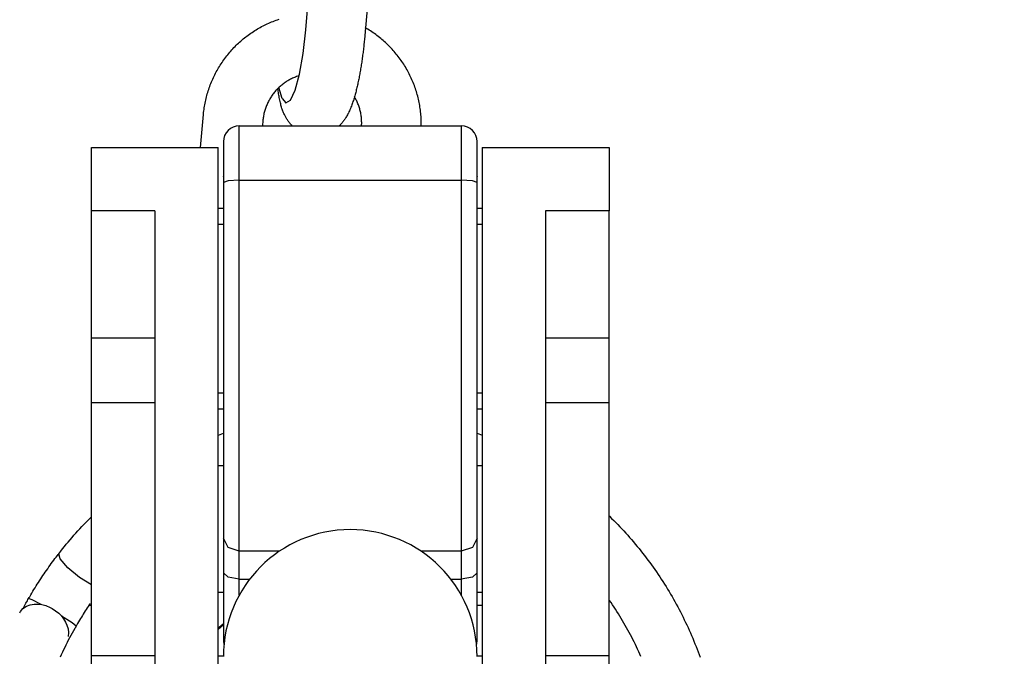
# Model space of a CAD drawing. Extents: x -169 to 7270, y -140 to 2984.
# Tile 392 of 656: x 1796.72 to 1798.66, y 974.77 to 976.02. Entities that reach past the tile are written whole.
import ezdxf

# ---------------------------------------------------------------- set-up
doc = ezdxf.new("R2010")
doc.units = 0
doc.header["$MEASUREMENT"] = 0
doc.header["$PDSIZE"] = 1
doc.layers.get('DEFPOINTS').update_dxf_attribs({"linetype": 'CONTINUOUS'})
doc.layers.add('DIM', color=3, linetype='CONTINUOUS')
doc.layers.add('SPILL-BUCKET', color=1, linetype='CONTINUOUS')
doc.styles.add('SIMPLEX', font='simplex')
doc.dimstyles.new('DIM64', dxfattribs={"dimscale": 64, "dimtxt": 0.09375, "dimasz": 0.09375, "dimexe": 0.0625, "dimexo": 0.0625, "dimgap": 0.046875, "dimtad": 1, "dimdec": 4, "dimzin": 3, "dimdsep": 46, "dimlunit": 4, "dimtxsty": 'SIMPLEX', "dimcen": 0, "dimclrd": 256, "dimclre": 256, "dimclrt": 256, "dimadec": 0, "dimazin": 0, "dimtfac": 1, "dimtdec": 4, "dimtmove": 0, "dimatfit": 3, "dimfxl": 1, "dimfrac": 2, "dimtolj": 1, "dimtzin": 0, "dimarcsym": 0})

# ---------------------------------------------------------------- blocks, each defined once
blk = doc.blocks.new('*D113')
at = {"layer": 'DEFPOINTS', "color": 0, "transparency": 16777216}
for p in [(1368.5472, 978.296), (2031.7725, 978.0147), (1368.5472, 700.5233)]:
    blk.add_point(p, dxfattribs=at)
at = {"layer": 'DIM', "lineweight": -2, "transparency": 16777216}
for p, q in [((1368.5472, 974.296), (1368.5472, 696.5233)), ((2031.7725, 974.0147), (2031.7725, 696.5233)), ((2025.7725, 700.5233), (1374.5472, 700.5233))]:
    blk.add_line(p, q, dxfattribs=at)
at = {"layer": 'DIM', "transparency": 16777216}
for points in [[(1374.5472, 701.5233), (1374.5472, 699.5233), (1368.5472, 700.5233)], [(2025.7725, 701.5233), (2025.7725, 699.5233), (2031.7725, 700.5233)]]:
    blk.add_solid(points, dxfattribs=at)
at = {"layer": 'DIM', "transparency": 16777216, "insert": (1700.1599, 708.0947), "char_height": 6, "attachment_point": 5, "style": 'SIMPLEX'}
blk.add_mtext('\\A1;55\'-3 1/4" (F.V. TANK SLAB)', dxfattribs=at)

msp = doc.modelspace()

# ---------------------------------------------------------------- linework, layer by layer
at = {"layer": 'SPILL-BUCKET', "color": 1}
for p, q in [((1797.28253, 976.00032), (1797.31383, 976.35777)), ((1797.4303, 976.34947), (1797.39878, 975.98954)), ((1797.19831, 976.00824), (1797.20108, 976.00964)), ((1797.20108, 976.00964), (1797.20388, 976.011)), ((1797.20388, 976.011), (1797.20669, 976.01232)), ((1797.20669, 976.01232), (1797.20953, 976.0136)), ((1797.20953, 976.0136), (1797.21238, 976.01484)), ((1797.21238, 976.01484), (1797.21525, 976.01604)), ((1797.21525, 976.01604), (1797.21813, 976.01719)), ((1797.21813, 976.01719), (1797.22103, 976.01831)), ((1797.22103, 976.01831), (1797.22395, 976.01938)), ((1797.22395, 976.01938), (1797.22687, 976.02041)), ((1797.22687, 976.02041), (1797.22982, 976.02139)), ((1797.1667, 975.98837), (1797.1692, 975.99024)), ((1797.1692, 975.99024), (1797.17173, 975.99206)), ((1797.17173, 975.99206), (1797.17428, 975.99385)), ((1797.17428, 975.99385), (1797.17686, 975.9956)), ((1797.17686, 975.9956), (1797.17946, 975.99732)), ((1797.17946, 975.99732), (1797.18208, 975.99899)), ((1797.18208, 975.99899), (1797.18473, 976.00063)), ((1797.18473, 976.00063), (1797.1874, 976.00223)), ((1797.1874, 976.00223), (1797.1901, 976.00379)), ((1797.1901, 976.00379), (1797.19281, 976.00532)), ((1797.19281, 976.00532), (1797.19555, 976.0068)), ((1797.19555, 976.0068), (1797.19831, 976.00824)), ((1797.27721, 975.95411), (1797.28253, 976.00032)), ((1797.40191, 976.00319), (1797.39922, 976.00473)), ((1797.40458, 976.00161), (1797.40191, 976.00319)), ((1797.40724, 975.99999), (1797.40458, 976.00161)), ((1797.40987, 975.99833), (1797.40724, 975.99999)), ((1797.41247, 975.99664), (1797.40987, 975.99833)), ((1797.41505, 975.99491), (1797.41247, 975.99664)), ((1797.41761, 975.99314), (1797.41505, 975.99491)), ((1797.42014, 975.99133), (1797.41761, 975.99314)), ((1797.42264, 975.98948), (1797.42014, 975.99133)), ((1797.14545, 975.97004), (1797.1477, 975.97221)), ((1797.1477, 975.97221), (1797.14997, 975.97435)), ((1797.14997, 975.97435), (1797.15227, 975.97645)), ((1797.15227, 975.97645), (1797.15461, 975.97853)), ((1797.15461, 975.97853), (1797.15697, 975.98057)), ((1797.15697, 975.98057), (1797.15936, 975.98257)), ((1797.15936, 975.98257), (1797.16178, 975.98454)), ((1797.16178, 975.98454), (1797.16423, 975.98647)), ((1797.16423, 975.98647), (1797.1667, 975.98837)), ((1797.39714, 975.97253), (1797.39684, 975.96974)), ((1797.39743, 975.97533), (1797.39714, 975.97253)), ((1797.39771, 975.97813), (1797.39743, 975.97533)), ((1797.39799, 975.98094), (1797.39771, 975.97813)), ((1797.39826, 975.98375), (1797.39799, 975.98094)), ((1797.39852, 975.98657), (1797.39826, 975.98375)), ((1797.39865, 975.98805), (1797.39852, 975.98657)), ((1797.39878, 975.98954), (1797.39865, 975.98805)), ((1797.42512, 975.98761), (1797.42264, 975.98948)), ((1797.42757, 975.98569), (1797.42512, 975.98761)), ((1797.42999, 975.98374), (1797.42757, 975.98569)), ((1797.43239, 975.98175), (1797.42999, 975.98374)), ((1797.43476, 975.97973), (1797.43239, 975.98175)), ((1797.4371, 975.97767), (1797.43476, 975.97973)), ((1797.43941, 975.97558), (1797.4371, 975.97767)), ((1797.44169, 975.97346), (1797.43941, 975.97558)), ((1797.44394, 975.97131), (1797.44169, 975.97346)), ((1797.44615, 975.96912), (1797.44394, 975.97131)), ((1797.12672, 975.9491), (1797.12867, 975.95154)), ((1797.12867, 975.95154), (1797.13065, 975.95396)), ((1797.13065, 975.95396), (1797.13266, 975.95635)), ((1797.13266, 975.95635), (1797.13471, 975.95871)), ((1797.13471, 975.95871), (1797.1368, 975.96103)), ((1797.1368, 975.96103), (1797.13891, 975.96333)), ((1797.13891, 975.96333), (1797.14106, 975.9656)), ((1797.14106, 975.9656), (1797.14324, 975.96784)), ((1797.14324, 975.96784), (1797.14545, 975.97004)), ((1797.26993, 975.91336), (1797.27721, 975.95411)), ((1797.39487, 975.95318), (1797.39452, 975.95045)), ((1797.39522, 975.95592), (1797.39487, 975.95318)), ((1797.39556, 975.95867), (1797.39522, 975.95592)), ((1797.39589, 975.96142), (1797.39556, 975.95867)), ((1797.39621, 975.96419), (1797.39589, 975.96142)), ((1797.39653, 975.96696), (1797.39621, 975.96419)), ((1797.39684, 975.96974), (1797.39653, 975.96696)), ((1797.44834, 975.9669), (1797.44615, 975.96912)), ((1797.4505, 975.96465), (1797.44834, 975.9669)), ((1797.45262, 975.96236), (1797.4505, 975.96465)), ((1797.45471, 975.96005), (1797.45262, 975.96236)), ((1797.45677, 975.9577), (1797.45471, 975.96005)), ((1797.45879, 975.95533), (1797.45677, 975.9577)), ((1797.46078, 975.95293), (1797.45879, 975.95533)), ((1797.46274, 975.9505), (1797.46078, 975.95293)), ((1797.11409, 975.93124), (1797.11578, 975.93387)), ((1797.11578, 975.93387), (1797.11752, 975.93647)), ((1797.11752, 975.93647), (1797.11928, 975.93905)), ((1797.11928, 975.93905), (1797.12109, 975.9416)), ((1797.12109, 975.9416), (1797.12293, 975.94413)), ((1797.12293, 975.94413), (1797.12481, 975.94663)), ((1797.12481, 975.94663), (1797.12672, 975.9491)), ((1797.39223, 975.93434), (1797.39182, 975.9317)), ((1797.39263, 975.93699), (1797.39223, 975.93434)), ((1797.39302, 975.93966), (1797.39263, 975.93699)), ((1797.39341, 975.94234), (1797.39302, 975.93966)), ((1797.39378, 975.94503), (1797.39341, 975.94234)), ((1797.39415, 975.94774), (1797.39378, 975.94503)), ((1797.39452, 975.95045), (1797.39415, 975.94774)), ((1797.46466, 975.94804), (1797.46274, 975.9505)), ((1797.46655, 975.94555), (1797.46466, 975.94804)), ((1797.4684, 975.94303), (1797.46655, 975.94555)), ((1797.47021, 975.94049), (1797.4684, 975.94303)), ((1797.47199, 975.93793), (1797.47021, 975.94049)), ((1797.47373, 975.93533), (1797.47199, 975.93793)), ((1797.47543, 975.93272), (1797.47373, 975.93533)), ((1797.4771, 975.93008), (1797.47543, 975.93272)), ((1797.1033, 975.9122), (1797.10473, 975.91499)), ((1797.10473, 975.91499), (1797.10619, 975.91775)), ((1797.10619, 975.91775), (1797.10769, 975.9205)), ((1797.10769, 975.9205), (1797.10923, 975.92322)), ((1797.10923, 975.92322), (1797.11082, 975.92591)), ((1797.11082, 975.92591), (1797.11243, 975.92859)), ((1797.11243, 975.92859), (1797.11409, 975.93124)), ((1797.26136, 975.88177), (1797.26993, 975.91336)), ((1797.38876, 975.91362), (1797.38829, 975.9111)), ((1797.38922, 975.91616), (1797.38876, 975.91362)), ((1797.38967, 975.91871), (1797.38922, 975.91616)), ((1797.39012, 975.92128), (1797.38967, 975.91871)), ((1797.39055, 975.92386), (1797.39012, 975.92128)), ((1797.39099, 975.92646), (1797.39055, 975.92386)), ((1797.39141, 975.92907), (1797.39099, 975.92646)), ((1797.39182, 975.9317), (1797.39141, 975.92907)), ((1797.47873, 975.92741), (1797.4771, 975.93008)), ((1797.48032, 975.92472), (1797.47873, 975.92741)), ((1797.48187, 975.92201), (1797.48032, 975.92472)), ((1797.48338, 975.91927), (1797.48187, 975.92201)), ((1797.48486, 975.91652), (1797.48338, 975.91927)), ((1797.48629, 975.91374), (1797.48486, 975.91652)), ((1797.48769, 975.91094), (1797.48629, 975.91374)), ((1797.09447, 975.89219), (1797.09561, 975.8951)), ((1797.09561, 975.8951), (1797.09679, 975.898)), ((1797.09679, 975.898), (1797.09801, 975.90087)), ((1797.09801, 975.90087), (1797.09927, 975.90373)), ((1797.09927, 975.90373), (1797.10058, 975.90658)), ((1797.10058, 975.90658), (1797.10192, 975.9094)), ((1797.10192, 975.9094), (1797.1033, 975.9122)), ((1797.23676, 975.8932), (1797.23512, 975.89188)), ((1797.23842, 975.89447), (1797.23676, 975.8932)), ((1797.24012, 975.89571), (1797.23842, 975.89447)), ((1797.24183, 975.89692), (1797.24012, 975.89571)), ((1797.24357, 975.89809), (1797.24183, 975.89692)), ((1797.24533, 975.89922), (1797.24357, 975.89809)), ((1797.24712, 975.90032), (1797.24533, 975.89922)), ((1797.24893, 975.90137), (1797.24712, 975.90032)), ((1797.25076, 975.90239), (1797.24893, 975.90137)), ((1797.25261, 975.90337), (1797.25076, 975.90239)), ((1797.25447, 975.90431), (1797.25261, 975.90337)), ((1797.25636, 975.90521), (1797.25447, 975.90431)), ((1797.25826, 975.90607), (1797.25636, 975.90521)), ((1797.26018, 975.90689), (1797.25826, 975.90607)), ((1797.26212, 975.90767), (1797.26018, 975.90689)), ((1797.26407, 975.9084), (1797.26212, 975.90767)), ((1797.26906, 975.91017), (1797.26407, 975.9084)), ((1797.38478, 975.89391), (1797.38424, 975.89153)), ((1797.38531, 975.89632), (1797.38478, 975.89391)), ((1797.38582, 975.89874), (1797.38531, 975.89632)), ((1797.38634, 975.90118), (1797.38582, 975.89874)), ((1797.38684, 975.90363), (1797.38634, 975.90118)), ((1797.38733, 975.90611), (1797.38684, 975.90363)), ((1797.38781, 975.90859), (1797.38733, 975.90611)), ((1797.38829, 975.9111), (1797.38781, 975.90859)), ((1797.48904, 975.90813), (1797.48769, 975.91094)), ((1797.49036, 975.90529), (1797.48904, 975.90813)), ((1797.49163, 975.90244), (1797.49036, 975.90529)), ((1797.49286, 975.89956), (1797.49163, 975.90244)), ((1797.49406, 975.89667), (1797.49286, 975.89956)), ((1797.49521, 975.89377), (1797.49406, 975.89667)), ((1797.49632, 975.89084), (1797.49521, 975.89377)), ((1797.08768, 975.8714), (1797.08852, 975.8744)), ((1797.08852, 975.8744), (1797.08941, 975.8774)), ((1797.08941, 975.8774), (1797.09034, 975.88039)), ((1797.09034, 975.88039), (1797.09131, 975.88336)), ((1797.09131, 975.88336), (1797.09232, 975.88632)), ((1797.09232, 975.88632), (1797.09338, 975.88926)), ((1797.09338, 975.88926), (1797.09447, 975.89219)), ((1797.21775, 975.87366), (1797.21651, 975.87196)), ((1797.21902, 975.87534), (1797.21775, 975.87366)), ((1797.22032, 975.87699), (1797.21902, 975.87534)), ((1797.22166, 975.87862), (1797.22032, 975.87699)), ((1797.22303, 975.88021), (1797.22166, 975.87862)), ((1797.22444, 975.88178), (1797.22303, 975.88021)), ((1797.22588, 975.88332), (1797.22444, 975.88178)), ((1797.22734, 975.88483), (1797.22588, 975.88332)), ((1797.22884, 975.8863), (1797.22734, 975.88483)), ((1797.22765, 975.88436), (1797.22756, 975.88504)), ((1797.22796, 975.88192), (1797.22765, 975.88436)), ((1797.22828, 975.87951), (1797.22796, 975.88192)), ((1797.22864, 975.87706), (1797.22828, 975.87951)), ((1797.22901, 975.87463), (1797.22864, 975.87706)), ((1797.23037, 975.88775), (1797.22884, 975.8863)), ((1797.22941, 975.87215), (1797.22901, 975.87463)), ((1797.23586, 975.86516), (1797.2296, 975.88702)), ((1797.23192, 975.88916), (1797.23037, 975.88775)), ((1797.23351, 975.89054), (1797.23192, 975.88916)), ((1797.23512, 975.89188), (1797.23351, 975.89054)), ((1797.25228, 975.86223), (1797.26136, 975.88177)), ((1797.3802, 975.87522), (1797.37958, 975.87295)), ((1797.38082, 975.87751), (1797.3802, 975.87522)), ((1797.38141, 975.87981), (1797.38082, 975.87751)), ((1797.382, 975.88213), (1797.38141, 975.87981)), ((1797.38258, 975.88445), (1797.382, 975.88213)), ((1797.38314, 975.8868), (1797.38258, 975.88445)), ((1797.3837, 975.88915), (1797.38314, 975.8868)), ((1797.38424, 975.89153), (1797.3837, 975.88915)), ((1797.49738, 975.8879), (1797.49632, 975.89084)), ((1797.49841, 975.88495), (1797.49738, 975.8879)), ((1797.49939, 975.88198), (1797.49841, 975.88495)), ((1797.50033, 975.879), (1797.49939, 975.88198)), ((1797.50123, 975.876), (1797.50033, 975.879)), ((1797.50209, 975.873), (1797.50123, 975.876)), ((1797.08354, 975.85312), (1797.08412, 975.85619)), ((1797.08412, 975.85619), (1797.08475, 975.85925)), ((1797.08475, 975.85925), (1797.08542, 975.8623)), ((1797.08542, 975.8623), (1797.08613, 975.86534)), ((1797.08613, 975.86534), (1797.08688, 975.86837)), ((1797.08688, 975.86837), (1797.08768, 975.8714)), ((1797.20702, 975.85557), (1797.20615, 975.85364)), ((1797.20792, 975.85747), (1797.20702, 975.85557)), ((1797.20886, 975.85936), (1797.20792, 975.85747)), ((1797.20984, 975.86122), (1797.20886, 975.85936)), ((1797.21086, 975.86307), (1797.20984, 975.86122)), ((1797.21192, 975.86489), (1797.21086, 975.86307)), ((1797.21301, 975.86669), (1797.21192, 975.86489)), ((1797.21414, 975.86847), (1797.21301, 975.86669)), ((1797.21531, 975.87023), (1797.21414, 975.86847)), ((1797.21651, 975.87196), (1797.21531, 975.87023)), ((1797.22983, 975.8697), (1797.22941, 975.87215)), ((1797.23029, 975.86718), (1797.22983, 975.8697)), ((1797.23078, 975.86469), (1797.23029, 975.86718)), ((1797.23131, 975.86213), (1797.23078, 975.86469)), ((1797.23187, 975.85961), (1797.23131, 975.86213)), ((1797.23246, 975.85713), (1797.23187, 975.85961)), ((1797.23308, 975.85466), (1797.23246, 975.85713)), ((1797.23369, 975.85237), (1797.23308, 975.85466)), ((1797.23586, 975.86516), (1797.24351, 975.85652)), ((1797.24209, 975.85544), (1797.24167, 975.85565)), ((1797.24351, 975.85652), (1797.25228, 975.86223)), ((1797.37392, 975.85492), (1797.37308, 975.85262)), ((1797.3747, 975.85716), (1797.37392, 975.85492)), ((1797.37547, 975.85943), (1797.3747, 975.85716)), ((1797.3762, 975.86166), (1797.37547, 975.85943)), ((1797.37692, 975.86392), (1797.3762, 975.86166)), ((1797.3776, 975.86616), (1797.37692, 975.86392)), ((1797.37828, 975.86842), (1797.3776, 975.86616)), ((1797.37894, 975.87067), (1797.37828, 975.86842)), ((1797.37984, 975.86607), (1797.37835, 975.86862)), ((1797.37958, 975.87295), (1797.37894, 975.87067)), ((1797.38084, 975.86426), (1797.37984, 975.86607)), ((1797.3818, 975.86242), (1797.38084, 975.86426)), ((1797.38273, 975.86056), (1797.3818, 975.86242)), ((1797.38361, 975.85868), (1797.38273, 975.86056)), ((1797.38445, 975.85679), (1797.38361, 975.85868)), ((1797.38526, 975.85487), (1797.38445, 975.85679)), ((1797.38602, 975.85294), (1797.38526, 975.85487)), ((1797.5029, 975.86997), (1797.50209, 975.873)), ((1797.50367, 975.86694), (1797.5029, 975.86997)), ((1797.50439, 975.8639), (1797.50367, 975.86694)), ((1797.50507, 975.86085), (1797.50439, 975.8639)), ((1797.50571, 975.85779), (1797.50507, 975.86085)), ((1797.50631, 975.85472), (1797.50571, 975.85779)), ((1797.50686, 975.85164), (1797.50631, 975.85472)), ((1797.08092, 975.83387), (1797.08111, 975.83577)), ((1797.08111, 975.83577), (1797.0813, 975.83767)), ((1797.0813, 975.83767), (1797.08166, 975.84077)), ((1797.08166, 975.84077), (1797.08207, 975.84387)), ((1797.08207, 975.84387), (1797.08251, 975.84696)), ((1797.08251, 975.84696), (1797.08301, 975.85004)), ((1797.08301, 975.85004), (1797.08354, 975.85312)), ((1797.2002, 975.83568), (1797.19974, 975.83363)), ((1797.20069, 975.83773), (1797.2002, 975.83568)), ((1797.20123, 975.83976), (1797.20069, 975.83773)), ((1797.20181, 975.84178), (1797.20123, 975.83976)), ((1797.20243, 975.8438), (1797.20181, 975.84178)), ((1797.20309, 975.8458), (1797.20243, 975.8438)), ((1797.2038, 975.84778), (1797.20309, 975.8458)), ((1797.20454, 975.84975), (1797.2038, 975.84778)), ((1797.20533, 975.85171), (1797.20454, 975.84975)), ((1797.20615, 975.85364), (1797.20533, 975.85171)), ((1797.23434, 975.85009), (1797.23369, 975.85237)), ((1797.23497, 975.84803), (1797.23434, 975.85009)), ((1797.23563, 975.84596), (1797.23497, 975.84803)), ((1797.23627, 975.8441), (1797.23563, 975.84596)), ((1797.23693, 975.84223), (1797.23627, 975.8441)), ((1797.23758, 975.84053), (1797.23693, 975.84223)), ((1797.23825, 975.83882), (1797.23758, 975.84053)), ((1797.23891, 975.83724), (1797.23825, 975.83882)), ((1797.2396, 975.83566), (1797.23891, 975.83724)), ((1797.24028, 975.83417), (1797.2396, 975.83566)), ((1797.36539, 975.83496), (1797.36441, 975.83311)), ((1797.36634, 975.83683), (1797.36539, 975.83496)), ((1797.36735, 975.8389), (1797.36634, 975.83683)), ((1797.36832, 975.84099), (1797.36735, 975.8389)), ((1797.36937, 975.84334), (1797.36832, 975.84099)), ((1797.37038, 975.84572), (1797.36937, 975.84334)), ((1797.37132, 975.84802), (1797.37038, 975.84572)), ((1797.37223, 975.85036), (1797.37132, 975.84802)), ((1797.37308, 975.85262), (1797.37223, 975.85036)), ((1797.38674, 975.85099), (1797.38602, 975.85294)), ((1797.38742, 975.84902), (1797.38674, 975.85099)), ((1797.38807, 975.84704), (1797.38742, 975.84902)), ((1797.38866, 975.84505), (1797.38807, 975.84704)), ((1797.38922, 975.84304), (1797.38866, 975.84505)), ((1797.38974, 975.84102), (1797.38922, 975.84304)), ((1797.39021, 975.83899), (1797.38974, 975.84102)), ((1797.39064, 975.83695), (1797.39021, 975.83899)), ((1797.39102, 975.83489), (1797.39064, 975.83695)), ((1797.39137, 975.83283), (1797.39102, 975.83489)), ((1797.50736, 975.84856), (1797.50686, 975.85164)), ((1797.50783, 975.84547), (1797.50736, 975.84856)), ((1797.50824, 975.84237), (1797.50783, 975.84547)), ((1797.50862, 975.83926), (1797.50824, 975.84237)), ((1797.50895, 975.83616), (1797.50862, 975.83926)), ((1797.50923, 975.83305), (1797.50895, 975.83616)), ((1797.07504, 975.76922), (1797.08092, 975.83387)), ((1797.19798, 975.82189), (1797.19705, 975.81164)), ((1797.19815, 975.82361), (1797.19798, 975.82189)), ((1797.19835, 975.82534), (1797.19815, 975.82361)), ((1797.19864, 975.82742), (1797.19835, 975.82534)), ((1797.19896, 975.82949), (1797.19864, 975.82742)), ((1797.19933, 975.83156), (1797.19896, 975.82949)), ((1797.19974, 975.83363), (1797.19933, 975.83156)), ((1797.24098, 975.83269), (1797.24028, 975.83417)), ((1797.24169, 975.83128), (1797.24098, 975.83269)), ((1797.24242, 975.82987), (1797.24169, 975.83128)), ((1797.24316, 975.82852), (1797.24242, 975.82987)), ((1797.24393, 975.82717), (1797.24316, 975.82852)), ((1797.2447, 975.82588), (1797.24393, 975.82717)), ((1797.2455, 975.82458), (1797.2447, 975.82588)), ((1797.24631, 975.82332), (1797.2455, 975.82458)), ((1797.24716, 975.82206), (1797.24631, 975.82332)), ((1797.24802, 975.82084), (1797.24716, 975.82206)), ((1797.24891, 975.81963), (1797.24802, 975.82084)), ((1797.24981, 975.81844), (1797.24891, 975.81963)), ((1797.25075, 975.81726), (1797.24981, 975.81844)), ((1797.25172, 975.81611), (1797.25075, 975.81726)), ((1797.25271, 975.81496), (1797.25172, 975.81611)), ((1797.35306, 975.81641), (1797.35207, 975.81528)), ((1797.35406, 975.81759), (1797.35306, 975.81641)), ((1797.35502, 975.81877), (1797.35406, 975.81759)), ((1797.35599, 975.82001), (1797.35502, 975.81877)), ((1797.35693, 975.82125), (1797.35599, 975.82001)), ((1797.35789, 975.82257), (1797.35693, 975.82125)), ((1797.35881, 975.82389), (1797.35789, 975.82257)), ((1797.35975, 975.82529), (1797.35881, 975.82389)), ((1797.36067, 975.8267), (1797.35975, 975.82529)), ((1797.36161, 975.82823), (1797.36067, 975.8267)), ((1797.36253, 975.82975), (1797.36161, 975.82823)), ((1797.36349, 975.83143), (1797.36253, 975.82975)), ((1797.36441, 975.83311), (1797.36349, 975.83143)), ((1797.39167, 975.83077), (1797.39137, 975.83283)), ((1797.39193, 975.82869), (1797.39167, 975.83077)), ((1797.39214, 975.82661), (1797.39193, 975.82869)), ((1797.39232, 975.82453), (1797.39214, 975.82661)), ((1797.39245, 975.82244), (1797.39232, 975.82453)), ((1797.39253, 975.82035), (1797.39245, 975.82244)), ((1797.39257, 975.81825), (1797.39253, 975.82035)), ((1797.39253, 975.81406), (1797.39257, 975.81616)), ((1797.39257, 975.81616), (1797.39257, 975.81825)), ((1797.50947, 975.82993), (1797.50923, 975.83305)), ((1797.50967, 975.82681), (1797.50947, 975.82993)), ((1797.50982, 975.82369), (1797.50967, 975.82681)), ((1797.50993, 975.82057), (1797.50982, 975.82369)), ((1797.50999, 975.81744), (1797.50993, 975.82057)), ((1797.51, 975.81432), (1797.50999, 975.81744)), ((1797.25372, 975.81384), (1797.25271, 975.81496)), ((1797.25477, 975.81273), (1797.25372, 975.81384)), ((1797.25586, 975.81164), (1797.25477, 975.81273)), ((1797.34894, 975.81201), (1797.34857, 975.81164)), ((1797.35001, 975.81308), (1797.34894, 975.81201)), ((1797.35104, 975.81416), (1797.35001, 975.81308)), ((1797.35207, 975.81528), (1797.35104, 975.81416)), ((1797.39242, 975.81164), (1797.39253, 975.81406))]:
    msp.add_line(p, q, dxfattribs=at)
at = {"layer": 'SPILL-BUCKET', "linetype": 'Continuous'}
for p, q in [((1797.1515, 975.81164), (1797.5887, 975.81164)), ((1797.1515, 975.80377), (1797.1515, 975.81164)), ((1797.1515, 975.78114), (1797.1515, 975.80377)), ((1797.50998, 975.81164), (1797.51, 975.81432)), ((1797.5887, 975.81164), (1797.5887, 975.80377)), ((1797.5887, 975.80377), (1797.5887, 975.78114)), ((1797.12027, 975.78042), (1797.12027, 975.77451)), ((1797.1515, 975.7466), (1797.1515, 975.78114)), ((1797.5887, 975.78114), (1797.5887, 975.7466)), ((1797.61993, 975.77451), (1797.61993, 975.78042)), ((1797.12027, 975.77451), (1797.12027, 975.75754)), ((1797.12027, 975.75754), (1797.12027, 975.73164)), ((1797.61993, 975.75754), (1797.61993, 975.77451)), ((1797.61993, 975.73164), (1797.61993, 975.75754)), ((1797.1515, 975.70452), (1797.1515, 975.7466)), ((1797.5887, 975.7466), (1797.5887, 975.70452)), ((1797.12027, 975.73164), (1797.12027, 975.70007)), ((1797.61993, 975.70007), (1797.61993, 975.73164)), ((1797.12027, 975.71199), (1797.12027, 975.56572)), ((1797.12027, 975.71145), (1797.12027, 975.71199)), ((1797.12942, 975.70322), (1797.12027, 975.70007)), ((1797.12027, 975.70007), (1797.12027, 975.59936)), ((1797.1515, 975.70452), (1797.12942, 975.70322)), ((1797.1515, 975.70452), (1797.5887, 975.70452)), ((1797.1515, 975.61114), (1797.1515, 975.70452)), ((1797.5887, 975.70452), (1797.5887, 975.61114)), ((1797.61079, 975.70322), (1797.5887, 975.70452)), ((1797.61993, 975.70007), (1797.61079, 975.70322)), ((1797.61993, 975.56572), (1797.61993, 975.71199)), ((1797.61993, 975.71199), (1797.61993, 975.71151)), ((1797.61993, 975.59936), (1797.61993, 975.70007)), ((1797.11028, 975.64936), (1797.12027, 975.64936)), ((1797.61993, 975.64936), (1797.62993, 975.64936)), ((1797.11028, 975.61813), (1797.12027, 975.61813)), ((1797.1515, 975.51756), (1797.1515, 975.61114)), ((1797.5887, 975.61114), (1797.5887, 975.51756)), ((1797.61993, 975.61813), (1797.62993, 975.61813)), ((1797.12027, 975.59936), (1797.12027, 975.49861)), ((1797.61993, 975.49861), (1797.61993, 975.59936)), ((1797.12027, 975.56572), (1797.12027, 975.56241)), ((1797.61993, 975.56332), (1797.61993, 975.56572)), ((1797.61993, 975.55942), (1797.61993, 975.56332)), ((1797.12027, 975.56241), (1797.12027, 975.5564)), ((1797.12027, 975.5564), (1797.12027, 975.55023)), ((1797.12027, 975.55023), (1797.12027, 975.54261)), ((1797.61993, 975.55203), (1797.61993, 975.55942)), ((1797.61993, 975.54261), (1797.61993, 975.55203)), ((1797.1515, 975.42523), (1797.1515, 975.51756)), ((1797.5887, 975.51756), (1797.5887, 975.42523)), ((1797.12027, 975.49861), (1797.12027, 975.39983)), ((1797.61993, 975.39983), (1797.61993, 975.49861)), ((1797.1515, 975.33559), (1797.1515, 975.42523)), ((1797.5887, 975.42523), (1797.5887, 975.33559)), ((1797.12027, 975.39983), (1797.12027, 975.30496)), ((1797.61993, 975.30496), (1797.61993, 975.39983)), ((1797.12027, 975.35976), (1797.12027, 975.35035)), ((1797.12027, 975.35035), (1797.12027, 975.34295)), ((1797.61993, 975.35247), (1797.61993, 975.35976)), ((1797.61993, 975.34648), (1797.61993, 975.35247)), ((1797.12027, 975.34295), (1797.12027, 975.3392)), ((1797.12027, 975.3392), (1797.12027, 975.33681)), ((1797.12027, 975.33681), (1797.12027, 975.23417)), ((1797.1515, 975.25005), (1797.1515, 975.33559)), ((1797.5887, 975.33559), (1797.5887, 975.25005)), ((1797.61993, 975.3403), (1797.61993, 975.34648)), ((1797.61993, 975.33681), (1797.61993, 975.3403)), ((1797.61993, 975.23417), (1797.61993, 975.33681)), ((1797.12027, 975.30496), (1797.12027, 975.21587)), ((1797.61993, 975.21587), (1797.61993, 975.30496)), ((1797.12027, 975.28516), (1797.11028, 975.28516)), ((1797.62993, 975.28516), (1797.61993, 975.28516)), ((1797.12027, 975.25393), (1797.11028, 975.25393)), ((1797.62993, 975.25393), (1797.61993, 975.25393)), ((1797.12027, 975.23417), (1797.12027, 975.22588)), ((1797.1515, 975.16995), (1797.1515, 975.25005)), ((1797.5887, 975.25005), (1797.5887, 975.16995)), ((1797.61993, 975.22473), (1797.61993, 975.23417)), ((1797.12027, 975.22588), (1797.12027, 975.21171)), ((1797.12027, 975.21587), (1797.12027, 975.13434)), ((1797.61993, 975.20884), (1797.61993, 975.22473)), ((1797.61993, 975.13434), (1797.61993, 975.21587)), ((1797.11384, 975.20406), (1797.12028, 975.20643)), ((1797.12027, 975.21171), (1797.12027, 975.19201)), ((1797.61993, 975.18807), (1797.61993, 975.20884)), ((1797.61995, 975.20642), (1797.62008, 975.20637)), ((1797.62008, 975.20637), (1797.62998, 975.20269)), ((1797.12027, 975.19201), (1797.12027, 975.16735)), ((1797.61993, 975.16235), (1797.61993, 975.18807)), ((1797.12027, 975.16735), (1797.12027, 975.1387)), ((1797.1515, 975.09652), (1797.1515, 975.16995)), ((1797.5887, 975.16995), (1797.5887, 975.09652)), ((1797.61993, 975.10952), (1797.61993, 975.16235)), ((1797.11029, 975.14265), (1797.12028, 975.14265)), ((1797.12027, 975.1387), (1797.12027, 975.10672)), ((1797.61993, 975.14265), (1797.62992, 975.14265)), ((1797.12027, 975.13434), (1797.12027, 975.06197)), ((1797.61993, 975.06197), (1797.61993, 975.13434)), ((1797.12027, 975.10672), (1797.12027, 975.05085)), ((1797.61993, 975.05085), (1797.61993, 975.10952)), ((1797.1515, 975.03093), (1797.1515, 975.09652)), ((1797.5887, 975.09652), (1797.5887, 975.03093)), ((1797.12027, 975.06197), (1797.12027, 975.00018)), ((1797.61993, 975.00018), (1797.61993, 975.06197)), ((1796.85368, 975.03519), (1796.86044, 975.04198)), ((1797.87978, 975.04389), (1797.88078, 975.04291)), ((1797.88078, 975.04291), (1797.88488, 975.03889)), ((1796.8377, 975.01842), (1796.84165, 975.02266)), ((1796.84165, 975.02266), (1796.84563, 975.02687)), ((1796.84563, 975.02687), (1796.84964, 975.03105)), ((1796.84964, 975.03105), (1796.85368, 975.03519)), ((1797.1515, 974.9742), (1797.1515, 975.03093)), ((1797.5887, 975.03093), (1797.5887, 974.9742)), ((1797.88488, 975.03889), (1797.88894, 975.03484)), ((1797.88894, 975.03484), (1797.89297, 975.03076)), ((1797.89297, 975.03076), (1797.89697, 975.02665)), ((1797.89697, 975.02665), (1797.90094, 975.0225)), ((1797.90094, 975.0225), (1797.90488, 975.01832)), ((1796.81842, 974.99674), (1796.82221, 975.00114)), ((1796.82221, 975.00114), (1796.82604, 975.00551)), ((1796.82604, 975.00551), (1796.82989, 975.00984)), ((1796.82989, 975.00984), (1796.83378, 975.01414)), ((1796.83378, 975.01414), (1796.8377, 975.01842)), ((1797.90488, 975.01832), (1797.90878, 975.01412)), ((1797.90878, 975.01412), (1797.91265, 975.00988)), ((1797.91265, 975.00988), (1797.91648, 975.00561)), ((1797.91648, 975.00561), (1797.92029, 975.00131)), ((1797.92029, 975.00131), (1797.92405, 974.99698)), ((1796.80358, 974.97886), (1796.80724, 974.98337)), ((1796.80724, 974.98337), (1796.81094, 974.98786)), ((1796.81094, 974.98786), (1796.81466, 974.99232)), ((1796.81466, 974.99232), (1796.81842, 974.99674)), ((1797.12027, 975.00018), (1797.12027, 974.97009)), ((1797.12942, 974.98181), (1797.12027, 975.00018)), ((1797.1515, 974.9742), (1797.12942, 974.98181)), ((1797.61079, 974.98181), (1797.5887, 974.9742)), ((1797.61993, 975.00018), (1797.61079, 974.98181)), ((1797.61993, 974.97009), (1797.61993, 975.00018)), ((1797.92405, 974.99698), (1797.92779, 974.99263)), ((1797.92779, 974.99263), (1797.93149, 974.98824)), ((1797.93149, 974.98824), (1797.93515, 974.98382)), ((1797.93515, 974.98382), (1797.93878, 974.97938)), ((1796.78859, 974.95959), (1796.79103, 974.96282)), ((1796.79103, 974.96282), (1796.79349, 974.96603)), ((1796.79349, 974.96603), (1796.79476, 974.96768)), ((1796.79476, 974.96768), (1796.79604, 974.96933)), ((1796.79604, 974.96933), (1796.79799, 974.97182)), ((1796.79882, 974.95914), (1796.79604, 974.96933)), ((1796.79799, 974.97182), (1796.79995, 974.97431)), ((1796.79995, 974.97431), (1796.80358, 974.97886)), ((1797.12027, 974.97009), (1797.12027, 974.93171)), ((1797.23067, 974.9742), (1797.1515, 974.9742)), ((1797.1515, 974.95013), (1797.1515, 974.9742)), ((1797.5887, 974.9742), (1797.50954, 974.9742)), ((1797.5887, 974.9742), (1797.5887, 974.95013)), ((1797.61993, 974.93171), (1797.61993, 974.97009)), ((1797.93878, 974.97938), (1797.94238, 974.97491)), ((1797.94238, 974.97491), (1797.94594, 974.97041)), ((1797.94594, 974.97041), (1797.94946, 974.96588)), ((1797.94946, 974.96588), (1797.95295, 974.96133)), ((1796.77424, 974.93988), (1796.7766, 974.94321)), ((1796.7766, 974.94321), (1796.77897, 974.94652)), ((1796.77897, 974.94652), (1796.78135, 974.94981)), ((1796.78135, 974.94981), (1796.78375, 974.95309)), ((1796.78375, 974.95309), (1796.78616, 974.95635)), ((1796.78616, 974.95635), (1796.78859, 974.95959)), ((1796.81407, 974.94177), (1796.79882, 974.95914)), ((1797.1515, 974.91942), (1797.1515, 974.95013)), ((1797.5887, 974.95013), (1797.5887, 974.91942)), ((1797.95295, 974.96133), (1797.9564, 974.95674)), ((1797.9564, 974.95674), (1797.95982, 974.95213)), ((1797.95982, 974.95213), (1797.9632, 974.9475)), ((1797.9632, 974.9475), (1797.96654, 974.94283)), ((1797.96654, 974.94283), (1797.96985, 974.93815)), ((1796.7627, 974.92302), (1796.76498, 974.92642)), ((1796.76498, 974.92642), (1796.76727, 974.92981)), ((1796.76727, 974.92981), (1796.76958, 974.93318)), ((1796.76958, 974.93318), (1796.7719, 974.93654)), ((1796.7719, 974.93654), (1796.77424, 974.93988)), ((1796.83701, 974.92264), (1796.81407, 974.94177)), ((1797.12942, 974.92302), (1797.12027, 974.93171)), ((1797.12027, 974.93171), (1797.12027, 974.88759)), ((1797.61993, 974.93171), (1797.61079, 974.92302)), ((1797.61993, 974.88759), (1797.61993, 974.93171)), ((1797.96985, 974.93815), (1797.97312, 974.93343)), ((1797.97312, 974.93343), (1797.97635, 974.92869)), ((1797.97635, 974.92869), (1797.97955, 974.92393)), ((1797.97955, 974.92393), (1797.98271, 974.91914)), ((1796.74941, 974.90233), (1796.75158, 974.90581)), ((1796.75158, 974.90581), (1796.75377, 974.90928)), ((1796.75377, 974.90928), (1796.75598, 974.91273)), ((1796.75598, 974.91273), (1796.7582, 974.91617)), ((1796.7582, 974.91617), (1796.76045, 974.9196)), ((1796.76045, 974.9196), (1796.7627, 974.92302)), ((1796.86045, 974.90775), (1796.83701, 974.92264)), ((1797.1515, 974.91942), (1797.12942, 974.92302)), ((1797.1515, 974.90334), (1797.1515, 974.91942)), ((1797.1515, 974.91942), (1797.17224, 974.91942)), ((1797.56797, 974.91942), (1797.5887, 974.91942)), ((1797.61079, 974.92302), (1797.5887, 974.91942)), ((1797.5887, 974.91942), (1797.5887, 974.90334)), ((1797.98271, 974.91914), (1797.98583, 974.91432)), ((1797.98583, 974.91432), (1797.98891, 974.90949)), ((1797.98891, 974.90949), (1797.99195, 974.90462)), ((1797.99195, 974.90462), (1797.99496, 974.89974)), ((1796.73772, 974.88289), (1796.73881, 974.88477)), ((1796.73881, 974.88477), (1796.74089, 974.8883)), ((1796.74089, 974.8883), (1796.74299, 974.89183)), ((1796.74299, 974.89183), (1796.74511, 974.89534)), ((1796.74511, 974.89534), (1796.74725, 974.89884)), ((1796.74725, 974.89884), (1796.74941, 974.90233)), ((1797.12028, 974.89282), (1797.11029, 974.89282)), ((1797.12027, 974.89341), (1797.12027, 974.88791)), ((1797.12027, 974.88791), (1797.12027, 974.87175)), ((1797.12027, 974.88759), (1797.12027, 974.85051)), ((1797.1515, 974.88785), (1797.1515, 974.90334)), ((1797.5887, 974.90334), (1797.5887, 974.88785)), ((1797.61993, 974.86563), (1797.61993, 974.89332)), ((1797.62992, 974.89282), (1797.61993, 974.89282)), ((1797.61993, 974.85051), (1797.61993, 974.88759)), ((1797.99496, 974.89974), (1797.99792, 974.89483)), ((1797.99792, 974.89483), (1798.00085, 974.88989)), ((1798.00085, 974.88989), (1798.00374, 974.88494)), ((1798.00374, 974.88494), (1798.00659, 974.87996)), ((1796.72558, 974.86139), (1796.73279, 974.86623)), ((1796.72574, 974.86151), (1796.72862, 974.86681)), ((1796.72862, 974.86681), (1796.7314, 974.87183)), ((1796.7314, 974.87183), (1796.73422, 974.87683)), ((1796.73279, 974.86623), (1796.73961, 974.8688)), ((1796.73422, 974.87683), (1796.73542, 974.87892)), ((1796.73542, 974.87892), (1796.73663, 974.88101)), ((1796.73663, 974.88101), (1796.73772, 974.88289)), ((1796.74365, 974.87856), (1796.73663, 974.88101)), ((1796.73961, 974.8688), (1796.74762, 974.87018)), ((1796.76144, 974.86944), (1796.74365, 974.87856)), ((1796.74762, 974.87018), (1796.75486, 974.87025)), ((1796.75486, 974.87025), (1796.76277, 974.86923)), ((1796.76277, 974.86923), (1796.77072, 974.8671)), ((1796.77072, 974.8671), (1796.77895, 974.86373)), ((1796.85418, 974.86566), (1796.85219, 974.86268)), ((1796.85618, 974.86862), (1796.85418, 974.86566)), ((1796.85592, 974.86777), (1796.85835, 974.86777)), ((1796.85819, 974.87157), (1796.85618, 974.86862)), ((1797.12027, 974.87175), (1797.12027, 974.86199)), ((1797.61993, 974.86238), (1797.61993, 974.86563)), ((1797.62027, 974.86777), (1797.62527, 974.86777)), ((1797.62527, 974.86777), (1797.63027, 974.86777)), ((1797.88058, 974.87747), (1797.87978, 974.87861)), ((1797.88361, 974.87313), (1797.88058, 974.87747)), ((1797.8866, 974.86876), (1797.88361, 974.87313)), ((1797.88955, 974.86436), (1797.8866, 974.86876)), ((1798.00659, 974.87996), (1798.0094, 974.87496)), ((1798.0094, 974.87496), (1798.01218, 974.86994)), ((1798.01218, 974.86994), (1798.01491, 974.86489)), ((1796.71919, 974.85276), (1796.72039, 974.8553)), ((1796.72039, 974.8553), (1796.72558, 974.86139)), ((1796.77895, 974.86373), (1796.78334, 974.8614)), ((1796.78334, 974.8614), (1796.78987, 974.85714)), ((1796.78987, 974.85714), (1796.79599, 974.85212)), ((1796.79599, 974.85212), (1796.80118, 974.84681)), ((1796.80118, 974.84681), (1796.80565, 974.84107)), ((1796.82264, 974.83308), (1796.80144, 974.84651)), ((1796.84247, 974.8476), (1796.84057, 974.84455)), ((1796.84438, 974.85064), (1796.84247, 974.8476)), ((1796.84631, 974.85367), (1796.84438, 974.85064)), ((1796.84826, 974.85668), (1796.84631, 974.85367)), ((1796.85022, 974.85969), (1796.84826, 974.85668)), ((1796.85219, 974.86268), (1796.85022, 974.85969)), ((1797.12027, 974.85051), (1797.12027, 974.82249)), ((1797.61993, 974.82249), (1797.61993, 974.85051)), ((1797.89246, 974.85994), (1797.88955, 974.86436)), ((1797.89534, 974.85549), (1797.89246, 974.85994)), ((1797.89818, 974.85102), (1797.89534, 974.85549)), ((1797.90098, 974.84653), (1797.89818, 974.85102)), ((1797.90374, 974.84201), (1797.90098, 974.84653)), ((1798.01491, 974.86489), (1798.0176, 974.85983)), ((1798.0176, 974.85983), (1798.02025, 974.85474)), ((1798.02025, 974.85474), (1798.02286, 974.84963)), ((1798.02286, 974.84963), (1798.02544, 974.84451)), ((1796.80565, 974.84107), (1796.80939, 974.8349)), ((1796.80939, 974.8349), (1796.81222, 974.82859)), ((1796.81222, 974.82859), (1796.81432, 974.82133)), ((1796.83005, 974.82698), (1796.82264, 974.83308)), ((1796.83005, 974.82698), (1796.82872, 974.82467)), ((1796.83068, 974.82807), (1796.83005, 974.82698)), ((1796.83131, 974.82915), (1796.83068, 974.82807)), ((1796.83313, 974.83225), (1796.83131, 974.82915)), ((1796.83496, 974.83534), (1796.83313, 974.83225)), ((1796.83682, 974.83842), (1796.83496, 974.83534)), ((1796.83868, 974.84149), (1796.83682, 974.83842)), ((1796.84057, 974.84455), (1796.83868, 974.84149)), ((1797.11028, 974.82313), (1797.11518, 974.82763)), ((1797.11518, 974.82763), (1797.12027, 974.83193)), ((1797.12028, 974.82938), (1797.11519, 974.82498)), ((1797.90647, 974.83747), (1797.90374, 974.84201)), ((1797.90915, 974.83291), (1797.90647, 974.83747)), ((1797.9118, 974.82832), (1797.90915, 974.83291)), ((1797.91441, 974.82371), (1797.9118, 974.82832)), ((1798.02544, 974.84451), (1798.02797, 974.83936)), ((1798.02797, 974.83936), (1798.03046, 974.83419)), ((1798.03046, 974.83419), (1798.03291, 974.82901)), ((1798.03291, 974.82901), (1798.03532, 974.8238)), ((1796.81432, 974.82133), (1796.81519, 974.81418)), ((1796.81519, 974.81418), (1796.81467, 974.80621)), ((1796.81974, 974.80842), (1796.81726, 974.80374)), ((1796.82225, 974.81308), (1796.81974, 974.80842)), ((1796.8248, 974.81773), (1796.82225, 974.81308)), ((1796.8274, 974.82234), (1796.8248, 974.81773)), ((1796.82872, 974.82467), (1796.8274, 974.82234)), ((1797.11519, 974.82498), (1797.11028, 974.82038)), ((1797.12027, 974.82249), (1797.12027, 974.80505)), ((1797.61993, 974.80505), (1797.61993, 974.82249)), ((1797.91698, 974.81908), (1797.91441, 974.82371)), ((1797.9195, 974.81443), (1797.91698, 974.81908)), ((1797.92199, 974.80976), (1797.9195, 974.81443)), ((1797.92444, 974.80506), (1797.92199, 974.80976)), ((1798.03532, 974.8238), (1798.03769, 974.81858)), ((1798.03769, 974.81858), (1798.04001, 974.81333)), ((1798.04001, 974.81333), (1798.0423, 974.80808)), ((1798.0423, 974.80808), (1798.04455, 974.8028)), ((1796.81009, 974.78957), (1796.80777, 974.78481)), ((1796.81244, 974.79432), (1796.81009, 974.78957)), ((1796.81483, 974.79904), (1796.81244, 974.79432)), ((1796.81726, 974.80374), (1796.81483, 974.79904)), ((1797.12027, 974.80505), (1797.12027, 974.79913)), ((1797.61993, 974.79913), (1797.61993, 974.80505)), ((1797.92685, 974.80035), (1797.92444, 974.80506)), ((1797.92922, 974.79561), (1797.92685, 974.80035)), ((1797.93154, 974.79085), (1797.92922, 974.79561)), ((1797.93383, 974.78608), (1797.93154, 974.79085)), ((1798.04455, 974.8028), (1798.04675, 974.7975)), ((1798.04675, 974.7975), (1798.04891, 974.79219)), ((1798.04891, 974.79219), (1798.05103, 974.78686)), ((1796.80108, 974.77041), (1796.79893, 974.76557)), ((1796.80327, 974.77523), (1796.80108, 974.77041)), ((1796.8055, 974.78003), (1796.80327, 974.77523)), ((1796.80777, 974.78481), (1796.8055, 974.78003)), ((1797.93608, 974.78129), (1797.93383, 974.78608)), ((1797.93828, 974.77647), (1797.93608, 974.78129)), ((1797.94045, 974.77164), (1797.93828, 974.77647)), ((1797.94257, 974.76679), (1797.94045, 974.77164)), ((1798.05103, 974.78686), (1798.05311, 974.78151)), ((1798.05311, 974.78151), (1798.05514, 974.77615)), ((1798.05514, 974.77615), (1798.05714, 974.77077)), ((1798.05714, 974.77077), (1798.05909, 974.76538))]:
    msp.add_line(p, q, dxfattribs=at)
at = {"layer": 'SPILL-BUCKET', "color": 1, "linetype": 'Continuous'}
for p, q in [((1796.86045, 975.6443), (1796.86045, 975.76922)), ((1796.86045, 975.76922), (1797.11028, 975.76922)), ((1797.11028, 974.3372), (1797.11028, 975.76922)), ((1797.62992, 975.76922), (1797.62992, 974.3372)), ((1797.62992, 975.76922), (1797.87975, 975.76922)), ((1797.87975, 975.76922), (1797.87975, 975.6443)), ((1796.98537, 975.6443), (1796.86045, 975.6443)), ((1796.86045, 974.30578), (1796.86045, 975.6443)), ((1796.98537, 975.6443), (1796.98537, 974.30578)), ((1797.75484, 975.6443), (1797.75484, 974.30578)), ((1797.87975, 975.6443), (1797.75484, 975.6443)), ((1797.87975, 974.30578), (1797.87975, 975.6443)), ((1796.86045, 975.39447), (1796.98537, 975.39447)), ((1797.75484, 975.39447), (1797.87975, 975.39447)), ((1796.86045, 975.26714), (1796.98537, 975.26714)), ((1797.75484, 975.26714), (1797.87975, 975.26714)), ((1797.11031, 975.20273), (1797.11384, 975.20406)), ((1796.98537, 974.76832), (1796.86045, 974.76832)), ((1797.87975, 974.76832), (1797.75484, 974.76832)), ((1797.12028, 974.7679), (1797.11028, 974.7679)), ((1797.62992, 974.7679), (1797.61992, 974.7679))]:
    msp.add_line(p, q, dxfattribs=at)
at = {"layer": 'SPILL-BUCKET', "linetype": 'Continuous'}
for centre, start, end in [((1797.1515, 975.78042), 90, 180), ((1797.5887, 975.78042), 0, 90), ((1797.1515, 974.79913), 180, 195.54328), ((1797.5887, 974.79913), 344.45672, 0)]:
    msp.add_arc(centre, 0.03123, start, end, dxfattribs=at)
at = {"layer": 'SPILL-BUCKET', "color": 7, "linetype": 'Continuous'}
msp.add_arc((1797.3701, 974.7669), 0.24983, 0, 180, dxfattribs=at)

# ---------------------------------------------------------------- dimensions: what is measured, and where the dimension line sits
at = {"layer": 'DIM'}
dim = msp.add_linear_dim(base=(1368.54722, 700.52328), p1=(2031.77254, 978.01471), p2=(1368.54722, 978.29596), angle=180, text='<> (F.V. TANK SLAB)', dimstyle='DIM64', dxfattribs=at)
dim.commit()
dim.dimension.update_dxf_attribs({"geometry": '*D113', "text_midpoint": (1700.15988, 708.09471)})

doc.saveas('drawing.dxf')
